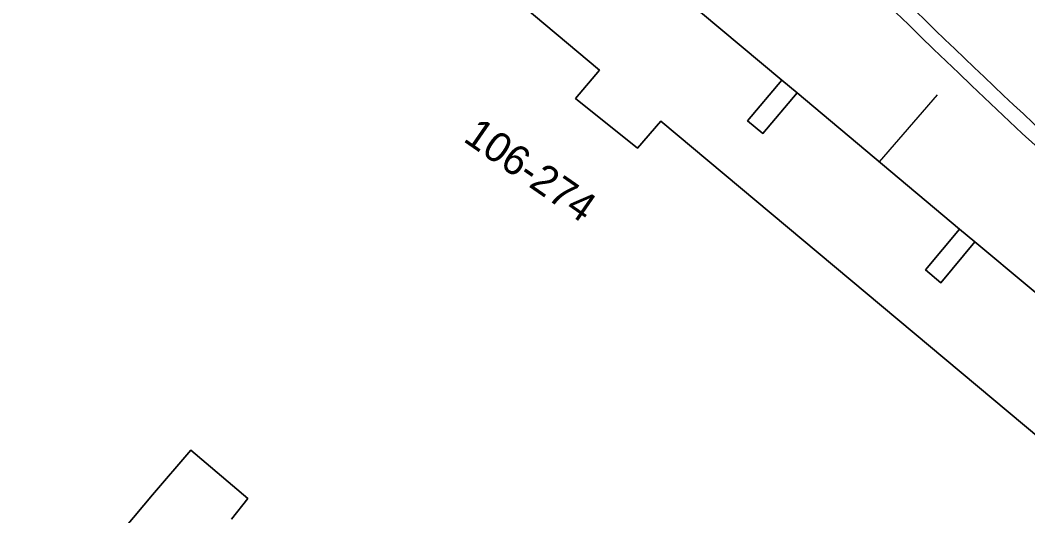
# Model space of a CAD drawing. Extents: x 161087 to 161926, y 382572 to 383873.
# Drawn here: x 161647.8 to 161681.64, y 383082.11 to 383098.76 of the extents above; entities that cross this region are included whole.
import ezdxf

# ---------------------------------------------------------------- set-up
doc = ezdxf.new("R2010")
doc.units = 0
for name, color, linetype in [('IMGEO_Erf', 7, 'Continuous'), ('IMGEO_Groenvoorziening', 7, 'Continuous'), ('IMGEO_Lijnafwatering', 7, 'Continuous'), ('IMGEO_Muur', 7, 'Continuous'), ('IMGEO_Pand', 7, 'Continuous'), ('IMGEO_Pand_nummerreeks', 7, 'Continuous'), ('IMGEO_Pand_overbouw', 7, 'Continuous'), ('IMGEO_Voetgangersgebied_open', 7, 'Continuous')]:
    doc.layers.add(name, color=color, linetype=linetype)

msp = doc.modelspace()

# ---------------------------------------------------------------- linework, layer by layer
at = {"layer": 'IMGEO_Erf'}
msp.add_lwpolyline([(161654.896, 383082.004), (161655.443, 383082.691), (161653.524, 383084.318), (161652.236, 383082.817), (161644.337, 383073.398)], dxfattribs=at)
at = {"layer": 'IMGEO_Groenvoorziening'}
msp.add_arc((161832.602, 383257.118), 221.18, 225.37595, 229.13882, dxfattribs=at)
at = {"layer": 'IMGEO_Lijnafwatering'}
msp.add_lwpolyline([(161676.662, 383094.007), (161678.605, 383096.256)], dxfattribs=at)
at = {"layer": 'IMGEO_Muur'}
for centre, radius, start, end in [((161832.272, 383256.754), 221.188, 219.40122, 229.1426), ((161832.602, 383257.118), 221.18, 225.37595, 229.13882)]:
    msp.add_arc(centre, radius, start, end, dxfattribs=at)
at = {"layer": 'IMGEO_Pand'}
for points in [[(161713.365, 383058.502), (161669.31, 383095.372), (161668.531, 383094.456), (161666.445, 383096.125), (161667.248, 383097.082), (161629.187, 383129.006)], [(161644.337, 383073.398), (161652.236, 383082.817), (161653.524, 383084.318), (161655.443, 383082.691), (161654.896, 383082.004)]]:
    msp.add_lwpolyline(points, dxfattribs=at)
for points in [[(161673.895, 383096.315), (161673.381, 383096.749), (161672.229, 383095.384), (161672.744, 383094.95)], [(161679.864, 383091.311), (161679.349, 383091.743), (161678.199, 383090.373), (161678.714, 383089.94)]]:
    msp.add_lwpolyline(points, close=True, dxfattribs=at)
at = {"layer": 'IMGEO_Pand_overbouw'}
for points in [[(161629.187, 383129.006), (161667.248, 383097.082), (161666.445, 383096.125), (161668.531, 383094.456), (161669.31, 383095.372), (161713.365, 383058.502)], [(161685.335, 383086.742), (161679.864, 383091.311), (161678.714, 383089.94), (161678.199, 383090.373), (161679.349, 383091.743), (161673.895, 383096.315), (161672.744, 383094.95), (161672.229, 383095.384), (161673.381, 383096.749), (161667.916, 383101.329)]]:
    msp.add_lwpolyline(points, dxfattribs=at)
at = {"layer": 'IMGEO_Voetgangersgebied_open'}
for points in [[(161632.043, 383131.386), (161637.504, 383126.802), (161638.015, 383126.369), (161643.483, 383121.798), (161643.996, 383121.365), (161649.456, 383116.781), (161649.968, 383116.352), (161655.441, 383111.783), (161655.965, 383111.341), (161661.434, 383106.773), (161661.945, 383106.33), (161667.406, 383101.759), (161667.916, 383101.329), (161673.381, 383096.749), (161673.895, 383096.315), (161679.349, 383091.743), (161679.864, 383091.311), (161685.335, 383086.742)], [(161629.187, 383129.006), (161667.248, 383097.082), (161666.445, 383096.125), (161668.531, 383094.456), (161669.31, 383095.372), (161713.365, 383058.502)], [(161685.335, 383086.742), (161679.864, 383091.311), (161678.714, 383089.94), (161678.199, 383090.373), (161679.349, 383091.743), (161673.895, 383096.315), (161672.744, 383094.95), (161672.229, 383095.384), (161673.381, 383096.749), (161667.916, 383101.329)]]:
    msp.add_lwpolyline(points, dxfattribs=at)
msp.add_arc((161832.272, 383256.754), 221.188, 219.40122, 229.1426, dxfattribs=at)

# ---------------------------------------------------------------- texts
at = {"layer": 'IMGEO_Pand_nummerreeks'}
msp.add_text('106-274', height=1, rotation=325.3074, dxfattribs=at).set_placement((161662.639, 383094.717))

doc.saveas('drawing.dxf')
